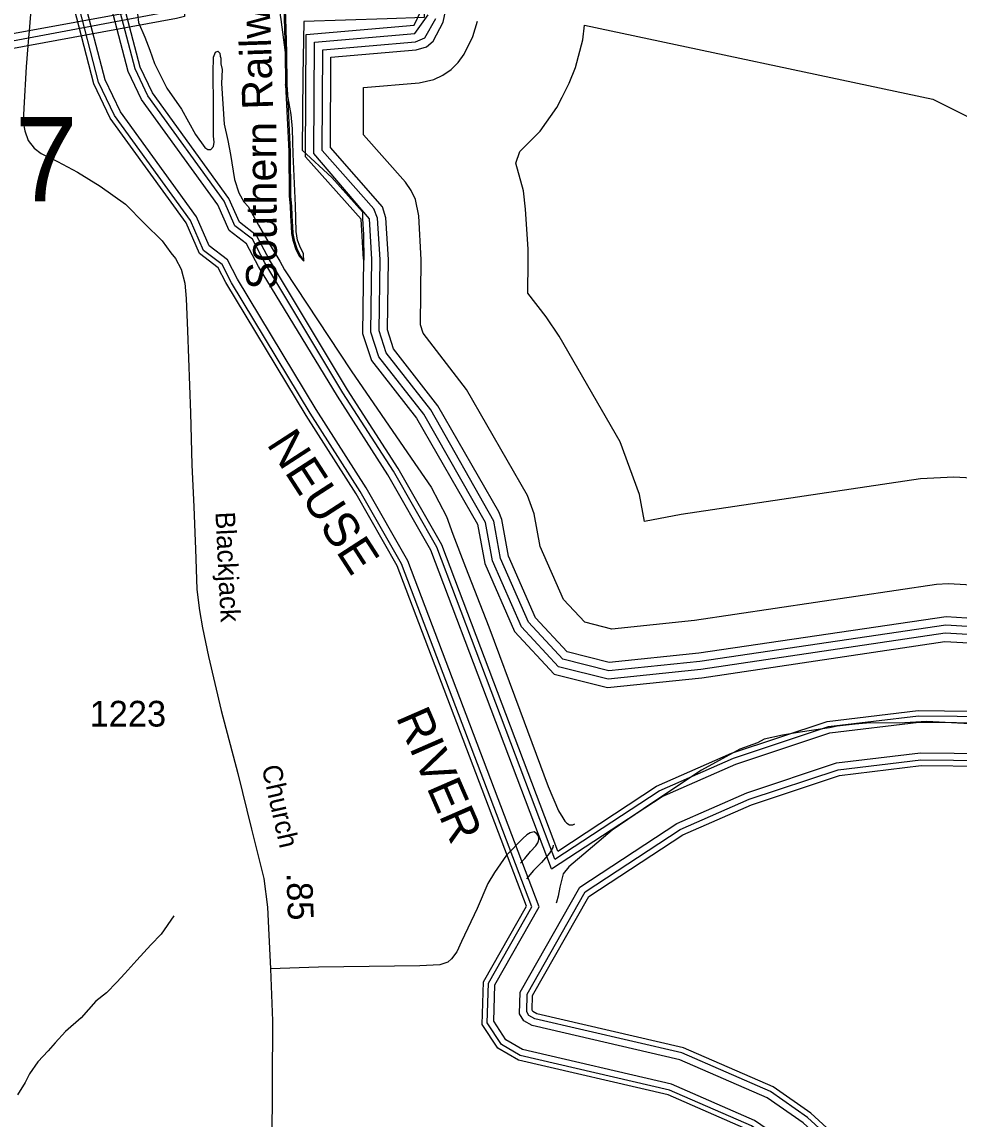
# Model space of a CAD drawing. Extents: x 2206922 to 2357709, y 510027 to 673830.
# Drawn here: x 2270812 to 2275366, y 588548 to 593879 of the extents above; entities that cross this region are included whole.
import ezdxf

# ---------------------------------------------------------------- set-up
doc = ezdxf.new("R2010")
doc.units = 0
for name, color, linetype in [('Exist Hydrographic Buffer Line', 7, 'Continuous'), ('Exist Hydrographic Lake Shore', 7, 'Continuous'), ('Exist Hydrographic Misc Water Feature', 7, 'Continuous'), ('Exist Hydrographic River Shore', 7, 'Continuous'), ('Exist Hydrographic River Shore Label', 7, 'Continuous'), ('Exist Railroad Mainline Label', 7, 'Continuous'), ('Exist Railroad Siding', 7, 'Continuous'), ('Exist Road Non-System Type 51', 7, 'Continuous'), ('Exist Road Secondary Mileage Hundredths English Label', 7, 'Continuous'), ('Exist Road Secondary Structure Standard Bridge Number Label', 7, 'Continuous'), ('Exist Road Secondary Type 51 Attributed', 7, 'Continuous'), ('Exist Road Secondary Type 51 Label', 7, 'Continuous'), ('Exist Road Secondary Type 51 Number Label', 7, 'Continuous'), ('Exist Utilities Electrical Transmission Line', 7, 'Continuous')]:
    doc.layers.add(name, color=color, linetype=linetype)

msp = doc.modelspace()

# ---------------------------------------------------------------- linework, layer by layer
at = {"layer": 'Exist Hydrographic Buffer Line'}
for points in [[(2271859.8, 592629.1), (2271811, 592722.7), (2271722.3, 592790.5), (2271660.2, 592931.3), (2271290.9, 593441.6), (2271216.3, 593597.9), (2271111.6, 594001.2), (2271092.7, 595013.2)], [(2271830.8, 592611.7), (2271784.6, 592700.5), (2271694.8, 592768.9), (2271630.7, 592914.4), (2271261.7, 593424.3), (2271184.4, 593586.3), (2271077.9, 593996.6), (2271059.4, 594990.4)], [(2271961.2, 592690.4), (2271903.7, 592800.7), (2271818.2, 592866), (2271763.3, 592990.5), (2271393, 593502.3), (2271327.9, 593638.6), (2271229.6, 594017.4), (2271212.2, 594950.4)], [(2271991.8, 592708.6), (2271931.6, 592824.2), (2271847, 592888.7), (2271794.3, 593008.3), (2271423.6, 593520.5), (2271361.4, 593650.8), (2271265.1, 594022.3), (2271248.4, 594913.4)], [(2276635.3, 590380.4), (2276400.9, 590434.3), (2275887.8, 590823.4), (2275682.8, 590886.2), (2275298.9, 590908.5), (2274110.7, 590732.1), (2273660.6, 590686.4), (2273419.8, 590746.1), (2273239.6, 590939.8), (2273099.1, 591260.2), (2273064.9, 591446.4), (2272764.3, 591973.6), (2272546.3, 592252.6), (2272507.6, 592371.6), (2272512.7, 592725.7), (2272500.6, 592922.5), (2272230.5, 593239), (2272233.4, 593780.7), (2272721, 593822.7), (2272786.6, 593913.3)], [(2276636.5, 590421.1), (2276418.3, 590471.4), (2275911.8, 590855.2), (2275694.1, 590924.5), (2275301.2, 590948.4), (2274105.5, 590771.8), (2273663.4, 590726.9), (2273441, 590782.1), (2273273.4, 590962), (2273137.7, 591271.9), (2273104.3, 591453.7), (2272798.9, 591993.5), (2272582.4, 592271.8), (2272547.7, 592377.7), (2272552.7, 592725.1), (2272540.4, 592925), (2272521.9, 592971.5), (2272270.9, 593254.1), (2272273.4, 593744), (2272724.3, 593782.9), (2272769, 593801.3), (2272822.5, 593895.9)], [(2275705.3, 590962.9), (2275303.4, 590988.4), (2274100.6, 590811.5), (2273666.3, 590767.4), (2273462.1, 590818.1), (2273307.3, 590984.3), (2273176, 591283.7), (2273143.6, 591460.9), (2273129.7, 591499.1), (2272833.6, 592013.5), (2272618.1, 592290.8), (2272587.9, 592383.8), (2272592.6, 592724.6), (2272580.3, 592927.4), (2272564.6, 592980), (2272310.9, 593269.2), (2272313.2, 593707.3), (2272727.8, 593743), (2272777.6, 593758.7), (2272809.6, 593785.5), (2272858.6, 593878.5), (2272870.5, 593930.8)], [(2275687.1, 591127.4), (2275312.1, 591148.1), (2275255.5, 591145.5), (2274080.9, 590970.3), (2273677.8, 590929.4), (2273546.8, 590961.9), (2273442.8, 591073.4), (2273330, 591330.9), (2273301.1, 591489.8), (2273268.3, 591578.8), (2272972.4, 592093.3), (2272761.6, 592367.2), (2272748.1, 592408.1), (2272752.6, 592722.4), (2272740.1, 592937.3), (2272723.7, 593015.8), (2272703.2, 593060), (2272675.1, 593100), (2272471.1, 593329.7), (2272472.3, 593560.4), (2272741.5, 593583.6), (2272813.3, 593599.5), (2272857.6, 593620.1), (2272897.6, 593648.1), (2272932, 593682.6), (2272960.1, 593722.6), (2273002.5, 593808.8), (2273026.3, 593882.1)], [(2275715.8, 591646.6), (2275341, 591667.3), (2275178.6, 591659.8), (2274016.1, 591486.4), (2273836.9, 591451.7), (2273812.7, 591583.6), (2273719.2, 591838.2), (2273423.1, 592352.6), (2273359.5, 592446.6), (2273270.3, 592560.7), (2273272.6, 592715.2), (2273271.2, 592775.7), (2273259.1, 592969.5), (2273248.4, 593059), (2273212.3, 593193.6), (2273231.8, 593249.8), (2273330.4, 593348.3), (2273410.4, 593462.6), (2273437.7, 593514.1), (2273470.7, 593582.3), (2273502.3, 593657.2), (2273538.3, 593791.8), (2273544.9, 593863.8), (2275238, 593503.8), (2275951.4, 593149)], [(2273385.7, 589763.9), (2272798.4, 591312.8), (2272589.4, 591679), (2272344.7, 592060.6), (2271961.2, 592690.4)], [(2273401.9, 589811.3), (2272827.4, 591326.5), (2272616.8, 591695.6), (2272371.9, 592077.5), (2271991.8, 592708.6)], [(2273288.9, 589579.2), (2272656.9, 591246.1), (2272456, 591598.3), (2272212.3, 591978.3), (2271830.8, 592611.7)], [(2273325, 589579.4), (2272687.6, 591260.6), (2272484.9, 591615.8), (2272241, 591996.2), (2271859.8, 592629.1)], [(2273385.7, 589763.9), (2273922.4, 590116), (2274280.7, 590273), (2274737.9, 590424.9), (2275169.7, 590477.2), (2275537.5, 590472.9)], [(2273401.9, 589811.3), (2273907.7, 590143.1), (2274269.7, 590301.7), (2274731.2, 590455.1), (2275168.1, 590507.9), (2275544.2, 590503.6)], [(2273522.3, 589675.5), (2273993.6, 589984.6), (2274334.2, 590133.8), (2274770.7, 590278.9), (2275177.9, 590328.2), (2275505.1, 590324.4)], [(2273549.2, 589652.3), (2274009.9, 589954.5), (2274346.4, 590101.9), (2274778.2, 590245.4), (2275179.7, 590294), (2275497.7, 590290.4)], [(2273680.5, 584724.9), (2274106.7, 584974.8), (2274507.2, 585260.3), (2275013.3, 585783.7), (2275168.3, 586055.1), (2275260.2, 586268), (2275257, 586710), (2275199.3, 587353.4), (2275091.5, 587830.7), (2275028.9, 587908.5), (2274957.1, 588155.7), (2274924.7, 588185.9), (2274916.6, 588245.8), (2274607.8, 588529.4), (2274432.5, 588651), (2274008.3, 588836.6), (2273291.2, 589003.2), (2273251.4, 589026.2), (2273229.6, 589059.5), (2273232.7, 589165.3), (2273522.3, 589675.5)], [(2273705.1, 584699), (2274125.7, 584945.6), (2274530, 585233.9), (2275041.4, 585762.7), (2275199.4, 586039.5), (2275295, 586260.9), (2275291.8, 586711.7), (2275233.7, 587358.8), (2275123.7, 587846.2), (2275060.4, 587924.9), (2274987.8, 588174.6), (2274957.5, 588202.8), (2274949.4, 588262.9), (2274629.6, 588556.6), (2274449.5, 588681.5), (2274019.3, 588869.8), (2273304.1, 589035.9), (2273275.9, 589052.2), (2273264.7, 589069.4), (2273267.2, 589155.7), (2273549.2, 589652.3)], [(2273585.1, 584851.8), (2274022.6, 585105.7), (2274405.4, 585378.6), (2274888, 585877.8), (2275029, 586124.7), (2275104.5, 586299.6), (2275101.6, 586702.5), (2275045.4, 587329.3), (2274947.9, 587761.3), (2274888.3, 587835.2), (2274819.8, 588071.2), (2274778.1, 588110.1), (2274770.1, 588169.3), (2274510.5, 588407.8), (2274356.4, 588514.7), (2273959.1, 588688.5), (2273233.5, 588857.1), (2273141.5, 588910.1), (2273072.8, 589015.4), (2273078.4, 589208.5), (2273288.9, 589579.2)], [(2273612.8, 584831.7), (2274039.5, 585079.3), (2274425.9, 585354.8), (2274913.3, 585858.8), (2275057, 586110.7), (2275135.9, 586293.2), (2275132.9, 586704), (2275076.4, 587334.1), (2274976.8, 587775.2), (2274916.6, 587850), (2274847.4, 588088.2), (2274807.6, 588125.3), (2274799.6, 588184.7), (2274530.1, 588432.2), (2274371.7, 588542.1), (2273969, 588718.3), (2273245.1, 588886.5), (2273163.6, 588933.5), (2273104.4, 589024.3), (2273109.4, 589199.8), (2273325, 589579.4)]]:
    msp.add_lwpolyline(points, dxfattribs=at)
at = {"layer": 'Exist Hydrographic Lake Shore'}
for points in [[(2272472.5, 592726.3), (2272460.6, 592920), (2272190.5, 593223.9), (2272193.6, 593817.5), (2272717.5, 593862.6), (2272750.5, 593930.8), (2272745.6, 594413), (2273008.5, 594765.2), (2273150.6, 594765.5), (2275503.6, 594265.3), (2276307.6, 593865.3), (2276724.7, 593742), (2277233.6, 593689.1), (2277591.6, 593708.1), (2277964.6, 593880.9), (2279148.6, 594591.5), (2279472.8, 594693.2), (2279788.7, 594722.9), (2280180.6, 594659.1)], [(2272472.5, 592726.3), (2272467.6, 592365.6), (2272510.6, 592233.6), (2272729.6, 591953.6), (2273025.5, 591439.3), (2273060.6, 591248.4), (2273205.6, 590917.4), (2273398.5, 590710.2), (2273657.7, 590645.9), (2274115.6, 590692.4), (2275296.7, 590868.5), (2275671.7, 590847.8)]]:
    msp.add_lwpolyline(points, dxfattribs=at)
at = {"layer": 'Exist Hydrographic Misc Water Feature'}
for points in [[(2272866, 594753.4), (2272844, 594719), (2272760.4, 594514.7), (2272772.1, 594296.8), (2272765.7, 593901.1), (2272585.9, 593893.3), (2272182.3, 593881.5), (2272176.6, 593617.6), (2272174.1, 593255.8), (2272317.5, 593123.1), (2272467, 592956.6), (2272467.2, 592924.6), (2272472.1, 592844.7), (2272473.3, 592720.9)], [(2271368.3, 593959.7), (2271378.9, 593875.7), (2271409.5, 593804.2), (2271434.1, 593742.5), (2271456.7, 593676.6), (2271515.9, 593557.4), (2271587.1, 593455.8), (2271655.8, 593332.8), (2271700.9, 593269.2), (2271714.6, 593259.4), (2271730.6, 593259.4), (2271742.3, 593273.5), (2271746.4, 593295.5), (2271742.1, 593323.4), (2271743.5, 593369.4), (2271742.5, 593471.3), (2271741.1, 593633.4), (2271742.3, 593707.4), (2271752.3, 593731.4), (2271763.8, 593737.4), (2271774.3, 593727.7), (2271774.5, 593713.5), (2271778.2, 593703.6), (2271778.8, 593675.6), (2271784.7, 593647.9), (2271781.5, 593579.8), (2271795.2, 593381.9), (2271812.2, 593302.3), (2271824.7, 593234.3), (2271845.6, 593112.7), (2271866.6, 593048.8), (2271890.6, 593004.9), (2271911.1, 592981.6), (2271961.9, 592892), (2272013, 592802.4), (2272065.9, 592717)], [(2272065.9, 592717), (2272088.2, 592675.1), (2272412.4, 592184.6), (2272702.6, 591759.3), (2272799.8, 591618.5), (2272838.1, 591547.1), (2272875, 591475.4), (2272905.8, 591389.6), (2272967.3, 591230.3), (2273081.5, 590939.3), (2273231.4, 590535.2), (2273368.8, 590164.5), (2273419.8, 590045.3), (2273440.1, 590011.4), (2273450.2, 589995.7), (2273460.4, 589985.6), (2273472.7, 589977.7), (2273488.5, 589977.8), (2273498.6, 589982)], [(2275566.9, 590461), (2275208.7, 590479.7), (2275075.4, 590472.2), (2274933.1, 590473), (2274861.1, 590466.4), (2274773.4, 590457.7), (2274735.4, 590449.3), (2274593.8, 590428), (2274507.8, 590413), (2274418, 590394.5), (2274386.7, 590376.1), (2274300.7, 590345.3), (2274113.7, 590243.7), (2273867.5, 590079.2), (2273680.5, 589951.7), (2273563.6, 589852.5), (2273470.3, 589773.7), (2273441.2, 589739.5), (2273425.4, 589675.4), (2273417.6, 589631.6), (2273410.2, 589601.5), (2273408.1, 589597.3)], [(2273392.8, 589879.9), (2273391.3, 589867.1), (2273375.9, 589841), (2273336.4, 589794.7), (2273298.6, 589756.2), (2273263.4, 589715.6)], [(2271549.5, 589536), (2271488.9, 589447.4), (2271438.8, 589394.9), (2271369.9, 589320.5), (2271312.5, 589255.8), (2271272.7, 589213.5), (2271223.1, 589161), (2271171.6, 589120.4), (2271100.5, 589039.9), (2271023.6, 588973.3), (2270973.8, 588918.7), (2270940.1, 588880.4), (2270888.5, 588826.1), (2270849.1, 588768), (2270827.6, 588725.4), (2270790.4, 588665.3)]]:
    msp.add_lwpolyline(points, dxfattribs=at)
at = {"layer": 'Exist Hydrographic River Shore'}
for points in [[(2271803.5, 592612.5), (2271765.8, 592684.7), (2271675.5, 592753.7), (2271609.9, 592902.5), (2271241.1, 593412.1), (2271161.9, 593578.1), (2271054.1, 593993.3), (2271035.8, 594971)], [(2272014.6, 592722.4), (2271952.5, 592841.7), (2271868.6, 592905.7), (2271817.6, 593021.6), (2271446.6, 593534.1), (2271386.5, 593660), (2271291.6, 594025.9), (2271275.6, 594882.2)], [(2273415.5, 589850.6), (2272851.6, 591337.9), (2272639.6, 591709.4), (2272394.6, 592091.6), (2272014.6, 592722.4)], [(2273263.2, 589582.3), (2272636.1, 591236.2), (2272436.3, 591586.3), (2272192.8, 591966.1), (2271803.5, 592612.5)], [(2273415.5, 589850.6), (2273895.6, 590165.5), (2274260.5, 590325.4), (2274725.6, 590480), (2275166.7, 590533.3), (2275549.7, 590528.9)], [(2273566, 589629.6), (2274023.4, 589929.7), (2274356.5, 590075.6), (2274784.4, 590217.8), (2275181.2, 590265.8), (2275491.6, 590262.2)], [(2273734.8, 584686.5), (2274139.7, 584923.9), (2274547, 585214.2), (2275062.2, 585747.1), (2275222.6, 586028), (2275320.9, 586255.7), (2275317.6, 586712.9), (2275259.3, 587362.9), (2275147.6, 587857.7), (2275083.7, 587937), (2275010.6, 588188.6), (2274981.9, 588215.4), (2274973.7, 588275.6), (2274645.8, 588576.8), (2274462.2, 588704.2), (2274027.4, 588894.4), (2273313.7, 589060.2), (2273294.2, 589071.4), (2273290.7, 589076.8), (2273292.8, 589148.5), (2273566, 589629.6)], [(2273561.7, 584865.9), (2274009.6, 585125.8), (2274389.7, 585396.8), (2274868.7, 585892.2), (2275007.5, 586135.4), (2275080.5, 586304.4), (2275077.7, 586701.3), (2275021.7, 587325.6), (2274925.7, 587750.6), (2274866.7, 587823.9), (2274798.6, 588058.2), (2274755.5, 588098.4), (2274747.5, 588157.6), (2274495.5, 588389), (2274344.6, 588493.7), (2273951.5, 588665.6), (2273224.6, 588834.5), (2273124.6, 588892.3), (2273048.7, 589008.6), (2273054.6, 589215.1), (2273263.2, 589582.3)]]:
    msp.add_lwpolyline(points, dxfattribs=at)
at = {"layer": 'Exist Railroad Siding'}
for p in [(2272091.6, 593730.4), (2272101.9, 593528.1)]:
    msp.add_line(p, (2272093.2, 593574.5), dxfattribs=at)
for points in [[(2272055.8, 595618.4), (2272055.6, 595494.6), (2272048.9, 595362.6), (2272049.1, 595358.1), (2272051.3, 595276.1), (2272066.8, 594719.6), (2272067, 594709.2), (2272072.7, 594527.4), (2272084.9, 594091.7), (2272092.5, 593897.8), (2272098.1, 593729.9), (2272099.7, 593574), (2272101.9, 593528.1)], [(2272060.5, 594709.7), (2272043.7, 594571.5), (2272040.1, 594533.6), (2272045.2, 594427.7), (2272053.6, 594163.9), (2272057, 594014), (2272059.4, 593966), (2272070.3, 593890.2), (2272091.6, 593730.4)], [(2272060.5, 594709.7), (2272066.2, 594527.9), (2272078.4, 594092.2), (2272086, 593898.3), (2272091.6, 593730.4)], [(2272093.2, 593574.5), (2272108.2, 593248.9), (2272110.2, 593032.9), (2272114.7, 592985), (2272117.1, 592937), (2272119.6, 592885.2), (2272121.9, 592851.1), (2272128.3, 592819.2), (2272142.7, 592773.3), (2272161.1, 592739.6), (2272181.7, 592717.2)], [(2272181.7, 592717.2), (2272180.9, 592751.8), (2272162.5, 592789.5), (2272150.3, 592819.4), (2272143.7, 592861.3), (2272140.7, 592987.3), (2272130.4, 593237), (2272127.2, 593359.1), (2272120.5, 593429), (2272101.9, 593528.1)], [(2272101.9, 593528.1), (2272114.7, 593248.4), (2272116.7, 593032.4), (2272121.2, 592984.5), (2272123.6, 592936.5), (2272126.1, 592884.7), (2272128.4, 592850.6), (2272134.8, 592818.7), (2272149.2, 592772.8), (2272167.6, 592739.1), (2272181.7, 592717.2)]]:
    msp.add_lwpolyline(points, dxfattribs=at)
at = {"layer": 'Exist Road Non-System Type 51'}
for p, q in [((2270867.7, 594105.6), (2270846.8, 593836.4)), ((2270846.8, 593836.4), (2270844, 593801.5)), ((2270844, 593801.5), (2270841, 593762.5))]:
    msp.add_line(p, q, dxfattribs=at)
for points in [[(2270841, 593762.5), (2270833.1, 593660.6), (2270821, 593460.6), (2270817.6, 593392.7), (2270826, 593350.7), (2270842.4, 593303), (2270870.8, 593265.2), (2270904.9, 593239.5), (2270985.3, 593200.3), (2271081.8, 593149.2), (2271192.3, 593080.4), (2271315.1, 592993.5), (2271407.8, 592900.4), (2271492.6, 592815.3), (2271535.1, 592757.7), (2271557.8, 592728.8), (2271585.4, 592678.1), (2271603.2, 592610.4), (2271609.5, 592534.7), (2271616.9, 592378.8), (2271630.6, 591979.2), (2271636.9, 591727.4), (2271646.8, 591523.7), (2271654.4, 591355.8), (2271655.3, 591318.9)], [(2273234.4, 589791.4), (2273256, 589813.6), (2273283.7, 589847.8), (2273309.4, 589876.1), (2273319.3, 589890.3), (2273321.3, 589900.2), (2273323.3, 589906.2), (2273323.2, 589914.2), (2273321.1, 589926.2), (2273312.9, 589936.2), (2273300.8, 589944), (2273280.9, 589939.8), (2273264.9, 589929.6), (2273245.2, 589911.6), (2273166, 589830.8), (2273108.9, 589746.2), (2273075.4, 589692.1), (2273024.6, 589571.6), (2272948, 589411), (2272924.6, 589360.7), (2272898.9, 589326.6), (2272881, 589310.4), (2272843.1, 589297.9), (2272745.3, 589293.1), (2272253.5, 589286.5), (2272019.9, 589278.4)]]:
    msp.add_lwpolyline(points, dxfattribs=at)
at = {"layer": 'Exist Road Secondary Type 51 Attributed'}
msp.add_lwpolyline([(2271655.3, 591318.9), (2271662.4, 591122.1), (2271674.6, 591019.3), (2271689.3, 590934.4), (2271718.7, 590795.4), (2271780.8, 590533.9), (2271860.8, 590226.6), (2271927.4, 589957), (2271986.6, 589716.7), (2272004.9, 589578), (2272009.9, 589476.1), (2272019.9, 589278.4), (2272029.1, 589025.3), (2272025.8, 588420.5), (2272011.1, 587688.2), (2271998.6, 587085.3), (2271994.8, 586879.2)], dxfattribs=at)
at = {"layer": 'Exist Utilities Electrical Transmission Line'}
for points in [[(2271603.3, 594229.6), (2271602.3, 593905.7), (2271562.4, 593895.3), (2270841, 593762.5)], [(2270844, 593801.5), (2271526.1, 593929.1), (2271570, 593947.4), (2271565.2, 594233.2)], [(2271539.2, 594231.1), (2271533.4, 594005.1), (2271529.9, 593961), (2270846.8, 593836.4)], [(2270846.8, 593836.4), (2270121, 593703.9), (2270087, 593693.6), (2270083.6, 593645.7), (2270080.4, 592700.1)], [(2270134.4, 592700.6), (2270141.3, 593670.1), (2270187.3, 593678.6), (2270844, 593801.5)], [(2270841, 593762.5), (2270247.3, 593653.1), (2270203.4, 593646.8), (2270190.4, 592701)]]:
    msp.add_lwpolyline(points, dxfattribs=at)

# ---------------------------------------------------------------- texts
at = {"layer": 'Exist Hydrographic River Shore Label'}
for s, rotation, p in [('NEUSE', 302.8993, (2271998, 591828)), ('RIVER', 293.5591, (2272627.7, 590501.5))]:
    msp.add_text(s, height=167.32, rotation=rotation, dxfattribs=at).set_placement(p)
at = {"layer": 'Exist Railroad Mainline Label'}
for s, rotation, p in [('Railway', 91.8891, (2272032.8, 593455.7)), ('Southern', 90.234, (2272051.5, 592579.4))]:
    msp.add_text(s, height=150, rotation=rotation, dxfattribs=at).set_placement(p)
at = {"layer": 'Exist Road Secondary Mileage Hundredths English Label'}
msp.add_text('.85', height=125, rotation=272.0874, dxfattribs=at).set_placement((2272097, 589744.1))
at = {"layer": 'Exist Road Secondary Structure Standard Bridge Number Label'}
msp.add_text('67', height=410.1, dxfattribs=at).set_placement((2270472.1, 593006.9))
at = {"layer": 'Exist Road Secondary Type 51 Label'}
for s, rotation, p in [('Blackjack', 272.782, (2271752, 591496.9)), ('Church', 282.6994, (2271976, 590258.5))]:
    msp.add_text(s, height=95, rotation=rotation, dxfattribs=at).set_placement(p)
at = {"layer": 'Exist Road Secondary Type 51 Number Label'}
msp.add_text('1223', height=125, dxfattribs=at).set_placement((2271140.6, 590455.4))

doc.saveas('drawing.dxf')
